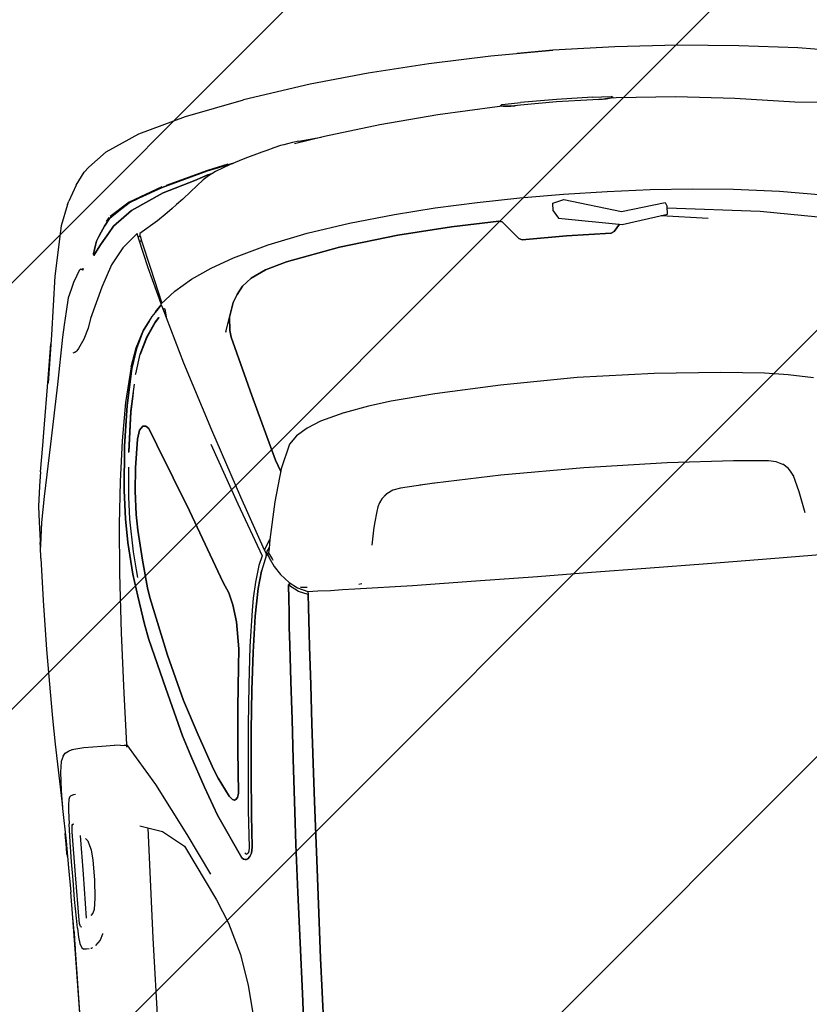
# Model space of a CAD drawing. Header units: millimetres. Extents: x 573132 to 957048, y 21042 to 318066.
# Tile 407 of 425: x 811409 to 812657, y 240460 to 242015. Entities that reach past the tile are written whole.
import ezdxf

# ---------------------------------------------------------------- set-up
doc = ezdxf.new("R2010")
doc.units = ezdxf.units.MM
doc.header["$LTSCALE"] = 2000
doc.layers.add('_NIBSC_FM trees 3metre zone', color=210, linetype='Continuous')
doc.layers.add('Cars', color=7, linetype='Continuous')

# ---------------------------------------------------------------- blocks, each defined once
blk = doc.blocks.new('A$C7ADB3080')
at = {"linetype": 'Continuous'}
for p, q in [((3154.5, 1834.7), (2920.1, 1835.4)), ((3269.2, 1835.3), (3230.4, 1834.5)), ((3311.5, 1836.1), (3269.2, 1835.3)), ((3290.9, 1836.5), (3285.7, 1835.6)), ((3301, 1836.5), (3290.9, 1836.5)), ((3290.9, 1836.5), (3301, 1836.5)), ((3323.5, 1836.5), (3301, 1836.5)), ((3301, 1836.5), (3323.5, 1836.5)), ((3363.4, 1837.9), (3311.5, 1836.1)), ((3392, 1838.1), (3363.4, 1837.9)), ((3365.8, 1837.9), (3365.3, 1837.9)), ((3424.7, 1840.3), (3365.8, 1837.9)), ((3420.9, 1836.7), (3392, 1838.1)), ((3437.5, 1834.4), (3420.9, 1836.7)), ((3465.3, 1841.8), (3424.7, 1840.3)), ((3506.8, 1843), (3465.3, 1841.8)), ((3548.4, 1843.9), (3506.8, 1843)), ((3615.8, 1844.5), (3548.4, 1843.9)), ((3693.3, 1843.9), (3615.8, 1844.5)), ((3760.4, 1842.6), (3693.3, 1843.9)), ((3760.4, 1842.6), (3777.5, 1842)), ((3780.6, 1841.8), (3777.5, 1842)), ((3817.8, 1840.9), (3777.6, 1842)), ((3777.6, 1842), (3784.7, 1841.8)), ((3816.5, 1837.6), (3780.6, 1841.8)), ((3856.8, 1830), (3816.5, 1837.6)), ((3842, 1840.1), (3817.8, 1840.9)), ((3873.8, 1836.4), (3842, 1840.1)), ((3896.2, 1832.9), (3873.8, 1836.4)), ((2925, 1835.1), (3140.2, 1834.4)), ((3138.8, 1818), (3139.2, 1820.6)), ((3141.5, 1824), (3139.2, 1820.6)), ((3140.2, 1834.4), (3154.5, 1834.3)), ((3155.1, 1834.3), (3141.2, 1834.3)), ((3141.2, 1834.3), (3141.2, 1834.3)), ((3148.6, 1826.5), (3141.5, 1824)), ((3158.6, 1827.8), (3148.6, 1826.5)), ((3154.5, 1834.7), (3189.7, 1834.5)), ((3167.6, 1834.3), (3155.1, 1834.3)), ((3173, 1828.6), (3158.6, 1827.8)), ((3167.2, 1834.3), (3179.8, 1834.4)), ((3173, 1828.6), (3189, 1829)), ((3175.3, 1823.4), (3174.9, 1821.4)), ((3175.3, 1823.4), (3176.5, 1824)), ((3177.6, 1824.3), (3176.5, 1824)), ((3180.9, 1824.9), (3177.6, 1824.3)), ((3179.8, 1834.4), (3189.8, 1834.5)), ((3185.7, 1825.1), (3180.9, 1824.9)), ((3257.4, 1825.6), (3185.7, 1825.1)), ((3189, 1829), (3218.8, 1829.6)), ((3189.7, 1834.5), (3230.4, 1834.5)), ((3218.8, 1829.6), (3249.2, 1829.8)), ((3249.2, 1829.8), (3278.5, 1830)), ((3325.3, 1825.8), (3257.4, 1825.6)), ((3278.5, 1830), (3294.3, 1829.9)), ((3294.3, 1829.9), (3309.6, 1829.8)), ((3309.6, 1829.8), (3338.2, 1829.4)), ((3330.2, 1825.6), (3325.3, 1825.8)), ((3334.3, 1825.1), (3330.2, 1825.6)), ((3336.4, 1824.3), (3334.3, 1825.1)), ((3334.5, 1825), (3335.7, 1824.9)), ((3335.7, 1824.9), (3337.6, 1824)), ((3337.6, 1824), (3336.4, 1824.3)), ((3337.6, 1824), (3338, 1821.8)), ((3359.1, 1828.7), (3338.2, 1829.4)), ((3368.6, 1828), (3359.1, 1828.7)), ((3376.8, 1826.8), (3368.6, 1828)), ((3380.5, 1825.5), (3376.8, 1826.8)), ((3382.5, 1823.5), (3380.5, 1825.5)), ((3383.7, 1819.1), (3382.5, 1823.5)), ((3445.8, 1830.9), (3437.5, 1834.4)), ((3445.8, 1830.9), (3449.9, 1827.1)), ((3449.9, 1827.1), (3453.1, 1821.8)), ((3453.1, 1821.8), (3454.9, 1815.7)), ((3938.8, 1813.9), (3856.8, 1830)), ((3896.2, 1832.9), (3937.3, 1826.5)), ((3937.3, 1826.5), (3958, 1823.1)), ((3958, 1823.1), (4042.4, 1810.1)), ((3138.8, 1816.6), (3138.9, 1817.6)), ((3139.2, 1812.5), (3138.8, 1816.6)), ((3139.6, 1808.8), (3139.6, 1809.6)), ((3140.7, 1807.1), (3139.6, 1808.8)), ((3187.9, 1813.2), (3257.6, 1812.5)), ((3194.7, 1802.6), (3191.3, 1806.1)), ((3257.6, 1812.5), (3318.7, 1812.5)), ((3313.6, 1805.2), (3309.3, 1801.6)), ((3384, 1816), (3383.7, 1819.1)), ((3454.9, 1815.7), (3455.1, 1815)), ((3455.1, 1815), (3455.4, 1813.2)), ((3455.4, 1813.2), (3456.9, 1797.4)), ((4032, 1795.9), (3938.8, 1813.9)), ((4110.6, 1799.9), (4035.1, 1810.4)), ((4035.2, 1810.4), (4035.1, 1810.4)), ((4042.4, 1810.1), (4096.4, 1801.8)), ((3143.9, 1801.9), (3143.8, 1801.9)), ((3151.3, 1793.8), (3143.9, 1801.9)), ((3160.5, 1789.8), (3151.3, 1793.8)), ((3161.6, 1789.6), (3160.5, 1789.8)), ((3200.5, 1799.8), (3194.7, 1802.6)), ((3218.3, 1797.4), (3200.5, 1799.8)), ((3247.2, 1796.1), (3218.3, 1797.4)), ((3278.4, 1796.4), (3247.2, 1796.1)), ((3294.9, 1797.7), (3278.4, 1796.4)), ((3301.9, 1799.5), (3294.9, 1797.7)), ((3309.3, 1801.6), (3301.9, 1799.5)), ((3456.9, 1797.4), (3456.9, 1768.6)), ((4106, 1782.7), (4032, 1795.9)), ((4202.8, 1787.5), (4110.6, 1799.9)), ((4125.1, 1778.5), (4106, 1782.7)), ((4145.5, 1773.8), (4125.1, 1778.5)), ((4166.8, 1768.8), (4145.5, 1773.8)), ((4281.2, 1771.5), (4202.8, 1787.5)), ((3456.9, 1768.6), (3456.9, 1748.3)), ((4080, 1765.6), (4079.5, 1767.9)), ((4081, 1763.4), (4079.8, 1766.2)), ((4082.5, 1761.6), (4081, 1763.4)), ((4086.1, 1758.5), (4082.5, 1761.6)), ((4099.9, 1749.3), (4086.1, 1758.5)), ((4179.6, 1763.4), (4166.8, 1768.8)), ((4190.3, 1758.6), (4179.6, 1763.4)), ((4201, 1753), (4190.3, 1758.6)), ((4314.2, 1759.2), (4281.2, 1771.5)), ((4314.2, 1759.2), (4319.2, 1756.8)), ((3454.3, 1729.9), (3456.9, 1748.3)), ((4116.9, 1741.3), (4099.9, 1749.3)), ((4208.9, 1748.3), (4201, 1753)), ((4208.9, 1748.3), (4210.6, 1746.2)), ((4208.9, 1742.4), (4210.6, 1746.2)), ((4211.3, 1742.1), (4209, 1742.8)), ((4210, 1745), (4210.4, 1744.8)), ((4210.4, 1744.8), (4211.4, 1741.7)), ((4343.6, 1743.2), (4319.2, 1756.8)), ((4343.6, 1743.2), (4363.1, 1729.2)), ((3456.6, 1729.3), (3390, 1688.5)), ((3455.3, 1729.9), (3452.5, 1730)), ((3452.6, 1726.9), (3455.5, 1729.2)), ((3455.3, 1729.2), (3455.3, 1733.4)), ((3455.3, 1728.5), (3455.3, 1729)), ((3537.8, 1727.6), (3456.6, 1729.3)), ((3632.9, 1724.7), (3537.8, 1727.6)), ((4131.6, 1736.2), (4116.9, 1741.3)), ((4180, 1714.9), (4131.6, 1736.2)), ((4370.3, 1721.1), (4363.1, 1729.2)), ((3148.3, 1710.7), (2594.2, 1721.7)), ((3327.1, 1717.9), (3315.3, 1682.8)), ((3726.9, 1720.6), (3632.9, 1724.7)), ((3804.6, 1715.3), (3726.9, 1720.6)), ((3871.4, 1708.8), (3804.6, 1715.3)), ((4213.7, 1697), (4180, 1714.9)), ((4230.6, 1723.8), (4234.6, 1720.4)), ((4233.3, 1723.8), (4230.6, 1723.8)), ((4234.6, 1720.4), (4230.6, 1723.8)), ((4230.6, 1723.8), (4233.3, 1723.8)), ((4246.7, 1719.9), (4233.3, 1723.8)), ((4233.3, 1723.8), (4246.7, 1719.9)), ((4234.6, 1720.4), (4245.3, 1713.2)), ((4245.3, 1713.2), (4234.6, 1720.4)), ((4245.3, 1713.2), (4253.1, 1706.5)), ((4253.1, 1706.5), (4245.3, 1713.2)), ((4252.8, 1717.5), (4246.7, 1719.9)), ((4246.7, 1719.9), (4252.8, 1717.5)), ((4259.8, 1713.6), (4252.8, 1717.5)), ((4252.8, 1717.5), (4259.8, 1713.6)), ((4266.7, 1709.2), (4259.8, 1713.6)), ((4259.8, 1713.6), (4266.7, 1709.2)), ((4370.3, 1721.1), (4392.6, 1692.2)), ((3323, 1705.8), (3148.3, 1710.7)), ((3724.3, 1699.5), (3689.1, 1694.4)), ((3689.1, 1694.4), (3724.3, 1699.5)), ((3774.5, 1703.9), (3724.3, 1699.5)), ((3724.3, 1699.5), (3774.5, 1703.9)), ((3730.4, 1693.4), (3759.2, 1696)), ((3759.2, 1696), (3811.2, 1697.9)), ((3812.3, 1704.6), (3774.5, 1703.9)), ((3774.5, 1703.9), (3812.3, 1704.6)), ((3811.2, 1697.9), (3846.5, 1697)), ((3856.9, 1703.3), (3812.3, 1704.6)), ((3812.3, 1704.6), (3856.9, 1703.3)), ((3846.5, 1697), (3893.4, 1693.5)), ((3926.7, 1697.5), (3856.9, 1703.3)), ((3856.9, 1703.3), (3926.7, 1697.5)), ((3935.4, 1700.8), (3871.4, 1708.8)), ((3990.3, 1688.8), (3926.7, 1697.5)), ((3926.7, 1697.5), (3990.3, 1688.8)), ((3995.6, 1690.9), (3935.4, 1700.8)), ((4239.6, 1677.1), (4213.7, 1697)), ((4253.1, 1706.5), (4263.7, 1698)), ((4263.7, 1698), (4253.1, 1706.5)), ((4263.7, 1698), (4274.7, 1689.4)), ((4274.7, 1689.4), (4263.7, 1698)), ((4275.4, 1703.2), (4266.7, 1709.2)), ((4266.7, 1709.2), (4275.4, 1703.2)), ((4287.1, 1694.7), (4275.4, 1703.2)), ((4275.4, 1703.2), (4287.1, 1694.7)), ((4288.8, 1695.5), (4283, 1700)), ((3315.3, 1682.8), (3289.8, 1650.3)), ((3390, 1688.5), (3307.9, 1644.8)), ((3619.1, 1681.8), (3540, 1661.1)), ((3540, 1661.1), (3619.1, 1681.8)), ((3644.1, 1687), (3619.1, 1681.8)), ((3619.1, 1681.8), (3644.1, 1687)), ((3689.1, 1694.4), (3644.1, 1687)), ((3644.1, 1687), (3689.1, 1694.4)), ((3701, 1677.9), (3744.9, 1682.9)), ((3744.9, 1682.9), (3701, 1677.9)), ((3718.4, 1692), (3730.4, 1693.4)), ((3744.9, 1682.9), (3793.1, 1686.4)), ((3793.1, 1686.4), (3744.9, 1682.9)), ((3793.1, 1686.4), (3817.7, 1687.2)), ((3817.7, 1687.2), (3793.1, 1686.4)), ((3817.7, 1687.2), (3854.8, 1686)), ((3854.8, 1686), (3817.7, 1687.2)), ((3854.8, 1686), (3891.3, 1682.8)), ((3891.3, 1682.8), (3854.8, 1686)), ((3891.3, 1682.8), (3936.2, 1676.3)), ((3936.2, 1676.3), (3891.3, 1682.8)), ((3916.3, 1691.8), (3917.5, 1691.7)), ((3979.7, 1683.5), (3917.3, 1691.7)), ((3917.5, 1691.7), (3981.3, 1683.4)), ((4004.3, 1678.6), (3979.7, 1683.5)), ((3981.3, 1683.4), (4023.5, 1674.8)), ((4048.1, 1677.1), (3990.3, 1688.8)), ((3990.3, 1688.8), (4048.1, 1677.1)), ((4050.7, 1678.1), (3995.6, 1690.9)), ((4274.7, 1689.4), (4297.1, 1658.8)), ((4297.1, 1658.8), (4274.7, 1689.4)), ((4290.4, 1690), (4287.1, 1694.7)), ((4287.1, 1694.7), (4290.4, 1690)), ((4310.5, 1661.7), (4290.3, 1693.3)), ((4301.5, 1673.7), (4290.4, 1690)), ((4290.4, 1690), (4301.5, 1673.7)), ((4392.6, 1692.2), (4416.8, 1638.5)), ((3592.6, 1654.4), (3685.5, 1675.3)), ((3685.5, 1675.3), (3592.6, 1654.4)), ((3685.5, 1675.3), (3701, 1677.9)), ((3701, 1677.9), (3685.5, 1675.3)), ((3936.2, 1676.3), (3950.2, 1672.4)), ((3950.2, 1672.4), (3936.2, 1676.3)), ((3950.2, 1672.4), (3956.1, 1666.6)), ((3956.1, 1666.6), (3950.2, 1672.4)), ((3956.1, 1666.6), (3956, 1661.6)), ((3956, 1661.6), (3956.1, 1666.6)), ((4010.7, 1677.4), (4004.3, 1678.6)), ((4038.4, 1671.7), (4039.3, 1671.5)), ((4039.3, 1671.5), (4069.8, 1662)), ((4078.8, 1667.3), (4048.1, 1677.1)), ((4048.1, 1677.1), (4078.8, 1667.3)), ((4050.7, 1678.1), (4080.1, 1667.8)), ((4050.7, 1678.1), (4050.7, 1678.1)), ((4080.1, 1667.8), (4050.7, 1678.1)), ((4106, 1654.5), (4078.8, 1667.3)), ((4078.8, 1667.3), (4106, 1654.5)), ((4080.1, 1667.8), (4106, 1654.5)), ((4106, 1654.5), (4080.1, 1667.8)), ((4260.4, 1652.9), (4239.6, 1677.1)), ((4309.4, 1661.5), (4301.5, 1673.7)), ((4301.5, 1673.7), (4309.4, 1661.5)), ((3289.8, 1650.3), (3201.4, 1606)), ((3540, 1661.1), (3463.8, 1640.1)), ((3463.8, 1640.1), (3540, 1661.1)), ((3519.3, 1634.8), (3592.6, 1654.4)), ((3592.6, 1654.4), (3519.3, 1634.8)), ((3951.6, 1657.2), (3925.2, 1646.4)), ((3925.2, 1646.4), (3951.6, 1657.2)), ((3956, 1661.6), (3951.6, 1657.2)), ((3951.6, 1657.2), (3956, 1661.6)), ((4095.5, 1649.7), (4069.3, 1662.1)), ((4069.8, 1662), (4096.4, 1649.5)), ((4117.9, 1634.7), (4095.5, 1649.7)), ((4096.4, 1649.5), (4118.4, 1634.8)), ((4121, 1644.1), (4106, 1654.5)), ((4106, 1654.5), (4120.9, 1644.2)), ((4204.9, 1639.5), (4250.9, 1650.7)), ((4246.7, 1649.7), (4249, 1647.1)), ((4250.9, 1650.7), (4260.4, 1652.9)), ((4254.1, 1651.5), (4256.3, 1648.9)), ((4256.3, 1648.9), (4256.6, 1648.3)), ((4297.1, 1658.8), (4321.2, 1607.2)), ((4321.2, 1607.2), (4297.1, 1658.8)), ((4316, 1644.7), (4309.4, 1661.5)), ((4309.4, 1661.5), (4316, 1644.7)), ((4330.7, 1608.4), (4310.5, 1661.7)), ((3307.9, 1644.8), (3242.4, 1612.3)), ((3463.8, 1640.1), (3431.3, 1629.6)), ((3431.3, 1629.6), (3463.8, 1640.1)), ((3463.6, 1615.6), (3519.3, 1634.8)), ((3519.3, 1634.8), (3463.6, 1615.6)), ((3925.2, 1646.4), (3817.2, 1603)), ((3817.2, 1603), (3925.2, 1646.4)), ((4125.2, 1628.3), (4117.9, 1634.7)), ((4118.4, 1634.8), (4125.2, 1628.5)), ((4120.9, 1644.2), (4121.2, 1644)), ((4128, 1639.3), (4121.3, 1643.9)), ((4136.9, 1631), (4128, 1639.3)), ((4134.8, 1633), (4134.9, 1633)), ((4146.5, 1623.3), (4204.9, 1639.5)), ((4204.1, 1635.6), (4147.6, 1621.9)), ((4248.1, 1646.9), (4204.1, 1635.6)), ((4256.1, 1648.5), (4248.1, 1646.9)), ((4256.5, 1648.5), (4256.1, 1648.5)), ((4259.7, 1648.5), (4257.4, 1648.5)), ((4278, 1619.2), (4259.7, 1648.5)), ((4330, 1607.9), (4316, 1644.7)), ((4316, 1644.7), (4330, 1607.9)), ((4416.8, 1638.5), (4439, 1562.7)), ((3431.3, 1629.6), (3380.1, 1611.8)), ((3380.1, 1611.8), (3431.3, 1629.6)), ((4050.4, 1594.4), (4142.2, 1622)), ((4138.6, 1618.2), (4124.8, 1616.8)), ((4125.2, 1628.5), (4125, 1628.4)), ((4134.9, 1633), (4145.3, 1623.3)), ((4145.3, 1623.3), (4136.9, 1631)), ((4139.4, 1620.9), (4137.7, 1619.3)), ((4138.9, 1617.7), (4137.7, 1619.3)), ((4146.3, 1623.6), (4139.4, 1620.9)), ((4140.8, 1621.4), (4140.7, 1621.5)), ((4146.3, 1623.6), (4164.8, 1600.2)), ((4289.5, 1603), (4278, 1619.2)), ((3201.4, 1606), (3163.1, 1589.7)), ((3380.1, 1611.8), (3334.6, 1594.5)), ((3334.6, 1594.5), (3380.1, 1611.8)), ((3407.4, 1595.4), (3463.6, 1615.6)), ((3463.6, 1615.6), (3407.4, 1595.4)), ((3817.2, 1603), (3700.4, 1558.4)), ((3700.4, 1558.4), (3817.2, 1603)), ((4295.4, 1594.5), (4289.5, 1603)), ((4321.2, 1607.2), (4337.1, 1555.5)), ((4337.1, 1555.5), (4321.2, 1607.2)), ((4350.6, 1534.3), (4330, 1607.9)), ((4330, 1607.9), (4350.6, 1534.3)), ((3163.1, 1589.7), (3112.6, 1574.6)), ((3334.6, 1594.5), (3264.7, 1561.2)), ((3264.7, 1561.2), (3334.6, 1594.5)), ((3363.1, 1573.8), (3392.8, 1588.9)), ((3392.8, 1588.9), (3363.1, 1573.8)), ((3392.8, 1588.9), (3407.4, 1595.4)), ((3407.4, 1595.4), (3392.8, 1588.9)), ((3941.5, 1558.3), (4050.4, 1594.4)), ((4164.8, 1600.2), (4181.7, 1572.2)), ((4301.5, 1587.2), (4295.4, 1594.5)), ((4309, 1576.5), (4301.5, 1587.2)), ((4351.4, 1534.4), (4332.7, 1601.5)), ((3112.6, 1574.6), (3062.7, 1566.3)), ((3357.5, 1569.1), (3363.1, 1573.8)), ((3363.1, 1573.8), (3357.5, 1569.1)), ((4181.7, 1572.2), (4196.9, 1540)), ((4319.8, 1563.6), (4309, 1576.5)), ((3062.7, 1566.3), (2999.6, 1560.1)), ((3262.5, 1558.7), (3261.6, 1556.1)), ((3261.6, 1556.1), (3262.5, 1558.7)), ((3261.6, 1556.1), (3261.6, 1553.9)), ((3261.6, 1553.9), (3261.6, 1556.1)), ((3261.6, 1556.1), (3261.6, 1555.9)), ((3264.7, 1561.2), (3262.5, 1558.7)), ((3262.5, 1558.7), (3264.7, 1561.2)), ((3269.6, 1553.9), (3272.3, 1555.5)), ((3356.4, 1565.7), (3357.5, 1569.1)), ((3357.5, 1569.1), (3356.4, 1565.7)), ((3357.6, 1563.2), (3356.4, 1565.7)), ((3356.4, 1565.7), (3357.6, 1563.2)), ((3360.3, 1560.6), (3357.6, 1563.2)), ((3357.6, 1563.2), (3360.3, 1560.6)), ((3364.2, 1559.4), (3360.3, 1560.6)), ((3360.3, 1560.6), (3360.8, 1560.5)), ((3360.3, 1560.6), (3364.2, 1559.4)), ((3366.9, 1559), (3364.2, 1559.4)), ((3364.2, 1559.4), (3366.9, 1559)), ((3366.7, 1559.1), (3366.9, 1559)), ((3434.5, 1554.7), (3366.9, 1559)), ((3366.9, 1559), (3434.5, 1554.7)), ((3700.4, 1558.4), (3683.7, 1550.7)), ((3683.7, 1550.7), (3700.4, 1558.4)), ((3919.8, 1561.3), (3822.4, 1525.6)), ((3832.9, 1520.5), (3941.5, 1558.3)), ((4337.2, 1542.2), (4319.8, 1563.6)), ((4337.1, 1555.5), (4341.1, 1543)), ((4341.1, 1543), (4337.1, 1555.5)), ((4439, 1562.7), (4458.5, 1469.5)), ((3261.6, 1553.9), (3262.3, 1551.6)), ((3262.3, 1551.6), (3261.6, 1553.9)), ((3262.2, 1551.8), (3262.3, 1551.6)), ((3262.3, 1551.6), (3265.7, 1548.2)), ((3265.7, 1548.2), (3262.3, 1551.6)), ((3265.7, 1548.2), (3271, 1545.4)), ((3271, 1545.4), (3265.7, 1548.2)), ((3271, 1550.8), (3269.2, 1553.1)), ((3269.5, 1552.8), (3269.6, 1553.9)), ((3274.3, 1549.1), (3271, 1550.8)), ((3271, 1545.4), (3280.2, 1543.8)), ((3280.2, 1543.8), (3271, 1545.4)), ((3280.2, 1548.2), (3274.3, 1549.1)), ((3338.5, 1545.3), (3280.2, 1548.2)), ((3280.2, 1543.8), (3330.4, 1541.1)), ((3330.4, 1541.1), (3280.2, 1543.8)), ((3330.4, 1541.1), (3397.7, 1536.4)), ((3397.7, 1536.4), (3330.4, 1541.1)), ((3405.7, 1540.6), (3338.5, 1545.3)), ((3472.6, 1535.6), (3405.7, 1540.6)), ((3501.9, 1549.7), (3434.5, 1554.7)), ((3434.5, 1554.7), (3501.9, 1549.7)), ((3566, 1543.9), (3501.9, 1549.7)), ((3501.9, 1549.7), (3566, 1543.9)), ((3594.2, 1541.4), (3566, 1543.9)), ((3566, 1543.9), (3594.2, 1541.4)), ((3636.8, 1542), (3594.2, 1541.4)), ((3594.2, 1541.4), (3636.8, 1542)), ((3664.1, 1545.3), (3636.8, 1542)), ((3636.8, 1542), (3664.1, 1545.3)), ((3683.7, 1550.7), (3664.1, 1545.3)), ((3664.1, 1545.3), (3683.7, 1550.7)), ((4196.9, 1540), (4210.5, 1503.8)), ((4342.8, 1533.4), (4337.2, 1542.2)), ((4341.1, 1543), (4344.1, 1534.3)), ((4344.1, 1534.3), (4341.1, 1543)), ((3397.7, 1536.4), (3464.1, 1531.2)), ((3464.1, 1531.2), (3397.7, 1536.4)), ((3464.1, 1531.2), (3527.2, 1525.6)), ((3527.2, 1525.6), (3464.1, 1531.2)), ((3536, 1530), (3472.6, 1535.6)), ((3527.2, 1525.6), (3587, 1519.2)), ((3587, 1519.2), (3527.2, 1525.6)), ((3596.5, 1523.8), (3536, 1530)), ((3822.4, 1525.6), (3738.1, 1493.8)), ((4094.2, 1524.4), (4096.2, 1523.8)), ((4094.2, 1524.4), (4117.8, 1517.2)), ((4348.9, 1521.9), (4342.8, 1533.4)), ((4344.1, 1534.3), (4345.7, 1528.8)), ((4345.7, 1528.8), (4344.1, 1534.3)), ((4345.7, 1528.8), (4346.6, 1526.2)), ((4346.6, 1526.2), (4345.7, 1528.8)), ((4359.8, 1492.7), (4350.6, 1534.3)), ((4350.6, 1534.3), (4359.8, 1492.7)), ((4358.6, 1501.7), (4351.4, 1534.4)), ((3587, 1519.2), (3643.8, 1511.6)), ((3643.8, 1511.6), (3587, 1519.2)), ((3653.1, 1515.9), (3596.5, 1523.8)), ((3643.8, 1511.6), (3662.7, 1508.4)), ((3662.7, 1508.4), (3643.8, 1511.6)), ((3672.4, 1512.7), (3653.1, 1515.9)), ((3696.9, 1507.4), (3672.4, 1512.7)), ((3746.6, 1489.3), (3832.9, 1520.5)), ((3991.5, 1490.9), (4085.9, 1517)), ((4085.9, 1517), (3991.5, 1490.9)), ((4085.9, 1517), (4096.8, 1518.2)), ((4096.8, 1518.2), (4085.9, 1517)), ((4096.8, 1518.2), (4117.8, 1517.2)), ((4117.8, 1517.2), (4096.8, 1518.2)), ((4117.8, 1517.2), (4140.4, 1509.4)), ((4140.4, 1509.4), (4117.8, 1517.2)), ((4140.4, 1509.4), (4152.4, 1502.3)), ((4152.4, 1502.3), (4140.4, 1509.4)), ((4357.7, 1499.3), (4348.9, 1521.9)), ((3662.7, 1508.4), (3687.1, 1503.5)), ((3687.1, 1503.5), (3662.7, 1508.4)), ((3687.1, 1503.5), (3713.6, 1496.2)), ((3713.6, 1496.2), (3687.1, 1503.5)), ((3723.1, 1499.8), (3696.9, 1507.4)), ((3713.6, 1496.2), (3716.2, 1495.2)), ((3738.7, 1486.4), (3713.6, 1496.2)), ((3738.1, 1493.8), (3723.1, 1499.8)), ((3738.2, 1493.8), (3738.1, 1493.8)), ((4152.4, 1502.3), (4165, 1492.8)), ((4165, 1492.8), (4152.4, 1502.3)), ((4210.5, 1503.8), (4227, 1447.4)), ((4365.6, 1474.4), (4357.7, 1499.3)), ((3043.6, 1481.5), (2961.5, 1483.8)), ((2961.5, 1483.8), (3043.6, 1481.5)), ((3123.9, 1479.4), (3043.6, 1481.5)), ((3043.6, 1481.5), (3123.9, 1479.4)), ((3203.4, 1477), (3123.9, 1479.4)), ((3123.9, 1479.4), (3203.4, 1477)), ((3733.7, 1482.6), (3719.7, 1476)), ((3730.8, 1477.9), (3730, 1477.5)), ((3741.7, 1483.1), (3730.8, 1477.9)), ((3743.8, 1486.4), (3733.7, 1482.6)), ((3736.9, 1487.1), (3738.7, 1486.4)), ((3746.3, 1489.5), (3738.5, 1486.3)), ((3738.5, 1486.3), (3739.1, 1484.6)), ((3738.7, 1486.4), (3740.1, 1486.9)), ((3738.7, 1486.3), (3738.7, 1486.4)), ((3738.7, 1484.5), (3738.7, 1485.8)), ((3748.7, 1481.8), (3741.7, 1483.1)), ((3749.9, 1481.6), (3743.8, 1486.4)), ((3746.3, 1489.5), (3762, 1479.9)), ((3755.7, 1480.5), (3748.7, 1481.8)), ((3762.8, 1479.3), (3755.7, 1480.5)), ((3762, 1479.9), (3762.7, 1479.3)), ((3821.6, 1467.4), (3762.8, 1479.3)), ((3887, 1461.1), (3991.5, 1490.9)), ((3991.5, 1490.9), (3887, 1461.1)), ((4165, 1492.8), (4176.6, 1478.3)), ((4176.6, 1478.3), (4165, 1492.8)), ((4176.6, 1478.3), (4188.1, 1454.7)), ((4188.1, 1454.7), (4176.6, 1478.3)), ((3279, 1474.4), (3203.4, 1477)), ((3203.4, 1477), (3279, 1474.4)), ((3347.7, 1471.6), (3279, 1474.4)), ((3279, 1474.4), (3347.7, 1471.6)), ((3413.9, 1468.6), (3347.7, 1471.6)), ((3347.7, 1471.6), (3413.9, 1468.6)), ((3476.6, 1465.7), (3413.9, 1468.6)), ((3413.9, 1468.6), (3476.6, 1465.7)), ((3536.4, 1463), (3476.6, 1465.7)), ((3476.6, 1465.7), (3536.4, 1463)), ((3593.8, 1460.5), (3536.4, 1463)), ((3536.4, 1463), (3593.8, 1460.5)), ((3706.1, 1467), (3692.8, 1454.4)), ((3719.7, 1476), (3706.1, 1467)), ((3872.7, 1453.3), (3821.6, 1467.4)), ((4373.8, 1446.9), (4365.6, 1474.4)), ((4474.9, 1362.7), (4458.5, 1469.5)), ((2961.6, 1452.4), (3043.5, 1450.2)), ((3043.5, 1450.2), (2961.6, 1452.4)), ((3043.5, 1450.2), (3097.4, 1448.7)), ((3097.4, 1448.7), (3043.5, 1450.2)), ((3097.4, 1448.7), (3168.2, 1446.4)), ((3168.2, 1446.4), (3097.4, 1448.7)), ((3168.2, 1446.4), (3252, 1443.4)), ((3252, 1443.4), (3168.2, 1446.4)), ((3622.3, 1459.2), (3593.8, 1460.5)), ((3593.8, 1460.5), (3622.3, 1459.2)), ((3645.7, 1457.9), (3622.3, 1459.2)), ((3622.3, 1459.2), (3645.7, 1457.9)), ((3666.9, 1456.8), (3645.7, 1457.9)), ((3645.7, 1457.9), (3666.9, 1456.8)), ((3688.7, 1455.7), (3666.9, 1456.8)), ((3666.9, 1456.8), (3688.7, 1455.7)), ((3677.3, 1440.6), (3688.7, 1455.7)), ((3692.8, 1454.4), (3683.5, 1441.6)), ((3688.7, 1453.7), (3687.2, 1453.8)), ((3688.7, 1455.7), (3691.7, 1452.8)), ((3689.8, 1454.7), (3688.7, 1453.7)), ((3868.3, 1454.5), (3887, 1461.1)), ((3887, 1461.1), (3868.3, 1454.5)), ((3910.3, 1437.3), (3872.7, 1453.3)), ((4188.1, 1454.7), (4198, 1420.7)), ((4198, 1420.7), (4188.1, 1454.7)), ((4227, 1447.4), (4240.7, 1384.8)), ((4376, 1438.7), (4373.8, 1446.9)), ((3252, 1443.4), (3344.7, 1439.9)), ((3344.7, 1439.9), (3252, 1443.4)), ((3344.7, 1439.9), (3405.5, 1437.5)), ((3405.5, 1437.5), (3344.7, 1439.9)), ((3405.5, 1437.5), (3467.2, 1434.9)), ((3467.2, 1434.9), (3405.5, 1437.5)), ((3467.2, 1434.9), (3528.9, 1432.2)), ((3528.9, 1432.2), (3467.2, 1434.9)), ((3528.9, 1432.2), (3589.5, 1429.6)), ((3589.5, 1429.6), (3528.9, 1432.2)), ((3671.3, 1425.7), (3677.3, 1440.6)), ((3683.5, 1441.6), (3676.4, 1425.7)), ((3683.8, 1435.6), (3683.3, 1426.1)), ((3684.4, 1437.3), (3683.8, 1435.6)), ((3923.1, 1425.6), (3910.3, 1437.3)), ((4379.1, 1427.3), (4376, 1438.7)), ((3589.5, 1429.6), (3610.4, 1428.6)), ((3610.4, 1428.6), (3589.5, 1429.6)), ((3610.4, 1428.6), (3631.1, 1427.6)), ((3631.1, 1427.6), (3610.4, 1428.6)), ((3631.1, 1427.6), (3651.3, 1426.7)), ((3651.3, 1426.7), (3631.1, 1427.6)), ((3651.3, 1426.7), (3671.3, 1425.7)), ((3671.3, 1425.7), (3651.3, 1426.7)), ((3676.4, 1425.9), (3671.3, 1425.7)), ((3676.4, 1425.7), (3675.9, 1409.8)), ((3933.8, 1407.9), (3923.1, 1425.6)), ((4198, 1420.7), (4214.9, 1335.7)), ((4214.9, 1335.7), (4198, 1420.7)), ((4381.9, 1416.3), (4379.1, 1427.3)), ((4382.9, 1411.3), (4381.9, 1416.3)), ((3675.9, 1409.8), (3675.4, 1390)), ((3942.9, 1386), (3933.8, 1407.9)), ((4383.8, 1405.1), (4382.9, 1411.3)), ((4385.2, 1397), (4383.8, 1405.1)), ((3675.4, 1390), (3675.1, 1370.7)), ((3953.5, 1347.9), (3942.9, 1386)), ((4240.7, 1384.8), (4251.7, 1317)), ((4383.4, 1394.3), (4391.4, 1346)), ((4386.9, 1387.2), (4385.2, 1397)), ((4386.9, 1387.2), (4390.5, 1351.5)), ((3675.1, 1370.7), (3674.7, 1351.3)), ((4485.4, 1269.9), (4474.9, 1362.7)), ((3674.7, 1351.3), (3673.7, 1260.2)), ((3682.1, 1344.7), (3682.8, 1339.8)), ((3961.1, 1308.5), (3953.3, 1347.8)), ((4391.4, 1346), (4403.4, 1257.3)), ((4214.9, 1335.7), (4227, 1242)), ((4227, 1242), (4214.9, 1335.7)), ((3770, 1314.4), (3741.9, 1319.7)), ((3775.6, 1312.9), (3765.8, 1315.1)), ((3794, 1307.7), (3775.6, 1312.9)), ((3801.6, 1305.4), (3794, 1307.7)), ((3966.3, 1272), (3961.1, 1308.5)), ((4251.7, 1317), (4260.1, 1244.8)), ((3807.7, 1302.5), (3801.6, 1305.4)), ((3813.6, 1298.2), (3807.7, 1302.5)), ((3820.8, 1290.2), (3813.6, 1298.2)), ((3820.9, 1289.8), (3818.1, 1293.1)), ((3825.7, 1280.1), (3820.9, 1289.8)), ((3828.2, 1267.8), (3825.7, 1280.1)), ((3673.7, 1260.2), (3673.2, 1159.8)), ((3832.1, 1214), (3828.2, 1267.8)), ((3972.7, 1202.5), (3966.3, 1272)), ((4493.2, 1173.2), (4485.4, 1269.9)), ((4260.1, 1244.8), (4265.5, 1180.1)), ((4403.4, 1257.3), (4412.5, 1164.9)), ((3832, 1212.9), (3830.5, 1236.6)), ((4227, 1242), (4233.9, 1156.3)), ((4233.9, 1156.3), (4227, 1242)), ((3836.6, 1108.1), (3832, 1212.9)), ((3978.7, 1098.1), (3972.7, 1202.5)), ((4265.5, 1180.1), (4269.2, 1113.4)), ((4498.2, 1074.5), (4493.2, 1173.2)), ((3673.2, 1159.8), (3673.1, 1061.9)), ((4233.9, 1156.3), (4237.4, 1081.3)), ((4237.4, 1081.3), (4233.9, 1156.3)), ((4412.5, 1164.9), (4418.1, 1070.5)), ((3838.8, 976.2), (3836.6, 1108.1)), ((4269.2, 1113.4), (4271.3, 1045.3)), ((3981.5, 976.2), (3978.7, 1098.1)), ((4235.5, 1076.1), (4225.5, 1067.1)), ((4225.5, 1067.1), (4235.5, 1076.1)), ((4237.4, 1081.3), (4235.5, 1076.1)), ((4235.5, 1076.1), (4237.4, 1081.3)), ((4499.9, 976.2), (4498.2, 1074.5)), ((3673.1, 1061.9), (3673.4, 976.2)), ((4225.5, 1067.1), (4207.4, 1051.7)), ((4207.4, 1051.7), (4225.5, 1067.1)), ((4417.4, 1056.8), (4417.7, 1062.1)), ((4417.7, 1060.7), (4417.4, 1054.8)), ((4417.7, 1062.1), (4418.2, 1065.7)), ((4418.4, 1065.3), (4417.7, 1060.7)), ((4418.1, 1070.5), (4418.2, 1066)), ((4418.2, 1065.7), (4418.2, 1066)), ((4420.5, 1062.9), (4418.4, 1065.3)), ((4420.5, 1062.9), (4421, 1047.5)), ((4207.4, 1051.7), (4204.9, 1046.5)), ((4204.9, 1046.5), (4207.4, 1051.7)), ((4204.9, 1046.5), (4206.1, 976.2)), ((4206.1, 976.2), (4204.9, 1046.5)), ((4271.3, 1045.3), (4272, 976.2)), ((4417, 1042.8), (4417.1, 1050.5)), ((4417.1, 1048.9), (4417, 1042.1)), ((4417.1, 1033.3), (4417, 1042.8)), ((4417.1, 1050.5), (4417.4, 1056.8)), ((4417.4, 1054.8), (4417.1, 1048.9)), ((4421, 1047.5), (4421.4, 1033.2)), ((4418.2, 976.2), (4417.1, 1033.3)), ((4422.2, 976.2), (4421.4, 1033.2)), ((4500, 976.2), (4498.9, 1032.6)), ((4234.9, 986.8), (4217.4, 887.5)), ((4247.3, 994.5), (4234.9, 986.8)), ((4247.3, 994.5), (4259.3, 994)), ((4259.3, 994), (4263.7, 976.4)), ((3673.4, 976.2), (3673.1, 890.5)), ((3836.6, 844.3), (3838.8, 976.2)), ((3978.7, 854.2), (3981.5, 976.2)), ((4206.1, 976.2), (4204.9, 905.9)), ((4204.9, 905.9), (4206.1, 976.2)), ((4263.7, 976.4), (4238.2, 886.7)), ((4272, 976.2), (4271.3, 907.1)), ((4417.1, 919.1), (4418.2, 976.2)), ((4421.4, 919.2), (4422.2, 976.2)), ((4498.2, 877.8), (4500, 976.2)), ((4417, 909.5), (4417.1, 919.1)), ((4421.4, 919.2), (4421, 904.9)), ((4204.9, 905.9), (4207.4, 900.7)), ((4207.4, 900.7), (4204.9, 905.9)), ((4271.3, 907.1), (4269.2, 839)), ((4417, 910.2), (4417.1, 903.4)), ((4417.1, 901.9), (4417, 909.5)), ((4417.1, 903.4), (4417.4, 897.5)), ((4421, 904.9), (4420.5, 889.6)), ((3673.1, 890.5), (3673.2, 792.6)), ((4207.4, 900.7), (4218.1, 891.5)), ((4218.1, 891.5), (4207.4, 900.7)), ((4217.4, 887.5), (4228.4, 814.6)), ((4238.2, 886.7), (4246.8, 816.9)), ((4417.4, 895.6), (4417.1, 901.9)), ((4417.4, 897.5), (4417.7, 892.2)), ((4417.7, 890.3), (4417.4, 895.6)), ((4417.7, 892.2), (4418.4, 887.1)), ((4418.2, 886.7), (4417.7, 890.3)), ((4418.2, 886.4), (4418.2, 886.7)), ((4418.4, 887.1), (4420.5, 889.6)), ((4418.1, 881.9), (4412.5, 787.5)), ((4418.2, 886.4), (4418.1, 881.9)), ((4493.2, 779.2), (4498.2, 877.8)), ((3832, 739.5), (3836.6, 844.3)), ((3972.7, 749.9), (3978.7, 854.2)), ((4226.9, 824.6), (4217.1, 750.8)), ((4269.2, 839), (4265.5, 772.3)), ((4221.8, 668.4), (4237.6, 814.2)), ((4228.4, 814.6), (4240.3, 814.1)), ((4246.8, 816.9), (4240.3, 814.1)), ((3673.2, 792.6), (3673.7, 692.2)), ((4412.5, 787.5), (4403.4, 695.1)), ((4485.4, 682.5), (4493.2, 779.2)), ((4265.5, 772.3), (4260.1, 707.5)), ((3966.3, 680.4), (3972.7, 749.9)), ((3828.2, 684.6), (3832, 739.5)), ((4260.1, 707.5), (4251.7, 635.4)), ((3673.7, 692.2), (3674.7, 601.1)), ((3825.6, 672.2), (3828.2, 684.6)), ((4403.4, 695.1), (4390.5, 600.8)), ((3820.7, 662), (3825.6, 672.2)), ((3961, 643.5), (3966.3, 680.4)), ((4474.9, 589.7), (4485.4, 682.5)), ((3807.5, 649.8), (3813.4, 654)), ((3813.4, 654), (3820.8, 662.4)), ((4195.1, 515.6), (4221.8, 668.4)), ((3741.9, 632.7), (3775.6, 639.5)), ((3775.6, 639.5), (3794, 644.6)), ((3794, 644.6), (3801.5, 647)), ((3800.8, 646.4), (3807.5, 649.8)), ((3801.5, 647), (3806, 649)), ((3953.3, 603.8), (3961, 643.5)), ((4251.7, 635.4), (4240.7, 567.6)), ((4390.5, 600.8), (4386.9, 565.1)), ((4458.5, 482.9), (4474.9, 589.7))]:
    blk.add_line(p, q, dxfattribs=at)

msp = doc.modelspace()

# ---------------------------------------------------------------- hatches: boundary and pattern name
h = msp.add_hatch()
h.set_pattern_fill('ANSI31', color=252, scale=150)
h.paths.add_polyline_path([(830901.5, 227876.9), (829808.9, 243346.4), (808212.3, 241821), (809321.3, 226119.1)])
at = {"layer": '_NIBSC_FM trees 3metre zone'}
h = msp.add_hatch(dxfattribs=at)
h.set_pattern_fill('ANSI31', color=256, scale=1500)
h.set_pattern_definition([(45, (0, -300000), (-3367.596, 3367.596), [])])
h.paths.add_polyline_path([(593903.2, 232617.7), (679741.5, 243682.5), (730246.2, 249484.4), (739010, 251812.5), (755357.3, 259572.6), (798190.5, 265511.7), (811700.6, 266996.3), (863086.4, 275757), (876855.1, 143047.8), (913767.4, 142393.8), (912963.3, 130302.9), (912377.4, 121144.5), (904518.6, 98597.9), (903417.9, 94708.4), (895370.5, 63435.9), (848719, 56730), (841118.6, 53483.2), (784097.4, 45680.2), (763757.6, 42853.6), (670408.4, 24434.5), (665577.7, 34769.6), (663265.2, 39852.7), (610755, 158063.7), (608829.3, 162279.9), (603679.1, 173549.1), (597792.5, 194109.5)])
h.paths.add_polyline_path([(597181.3, 230015.5), (680104.5, 240704.4), (730805.4, 246528.9), (740047.1, 248984), (756226.7, 256664.5), (798560.4, 262534.3), (812116.9, 264024), (860432.9, 272261.3), (874145.3, 140095.4), (910565, 139450.1), (909969.7, 130498.2), (909409.7, 121745), (901656.3, 99500.9), (900521.5, 95490.8), (892963.6, 66120.8), (847902.5, 59643.5), (840311.6, 56400.8), (783687.5, 48652), (763260.4, 45813.4), (672131.7, 27832.4), (668302, 36025.9), (666001.5, 41082.8), (613490.4, 159295.9), (611558.1, 163526.3), (606501.3, 174591.3), (600750.4, 194677.7)], flags=16)

# ---------------------------------------------------------------- block references
at = {"layer": 'Cars', "rotation": 94.26510713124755}
msp.add_blockref('A$C7ADB3080', (813559.5, 237551.8), dxfattribs=at)

doc.saveas('drawing.dxf')
